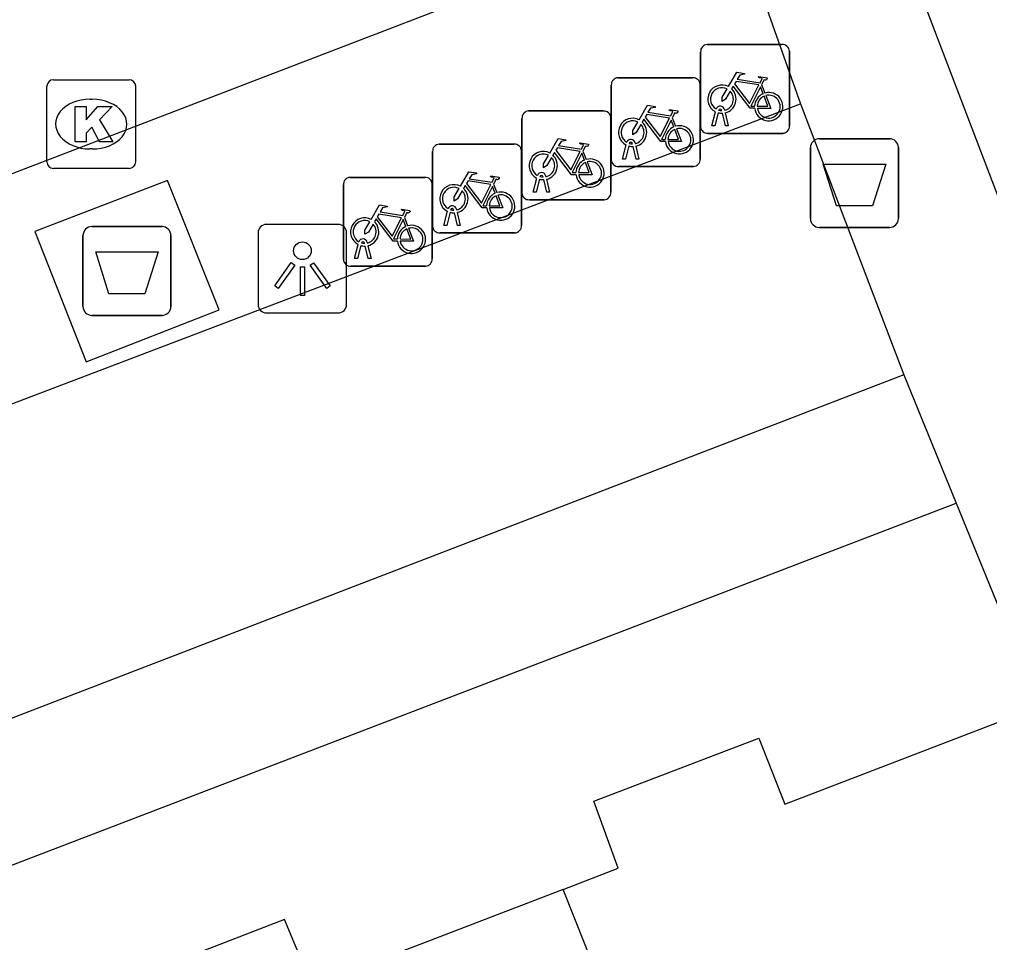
# Model space of a CAD drawing. Extents: x 159265 to 160143, y 383413 to 384319.
# Drawn here: x 159578.86 to 159589.78, y 383669.41 to 383679.81 of the extents above; entities that cross this region are included whole.
import ezdxf

# ---------------------------------------------------------------- set-up
doc = ezdxf.new("R2010")
doc.units = 0
for name, color, linetype in [('IMGEO_Afval_apart_plaats', 7, 'Continuous'), ('IMGEO_Afvalbak', 7, 'Continuous'), ('IMGEO_Fietsenrek', 7, 'Continuous'), ('IMGEO_Kolk', 7, 'Continuous'), ('IMGEO_Lichtpunt', 7, 'Continuous'), ('IMGEO_Muur', 7, 'Continuous'), ('IMGEO_Pand', 7, 'Continuous'), ('IMGEO_Voetpad_gesloten', 7, 'Continuous'), ('IMGEO_Voetpad_open', 7, 'Continuous')]:
    doc.layers.add(name, color=color, linetype=linetype)

msp = doc.modelspace()

# ---------------------------------------------------------------- linework, layer by layer
at = {"layer": 'IMGEO_Afval_apart_plaats'}
for p, q in [((159579.575, 383676.577), (159579.575, 383677.377)), ((159579.575, 383677.377), (159579.575, 383676.577)), ((159579.675, 383677.477), (159580.465, 383677.477)), ((159580.465, 383677.477), (159579.675, 383677.477)), ((159580.565, 383677.377), (159580.565, 383676.577)), ((159580.565, 383676.577), (159580.565, 383677.377)), ((159580.465, 383676.477), (159579.675, 383676.477)), ((159579.675, 383676.477), (159580.465, 383676.477))]:
    msp.add_line(p, q, dxfattribs=at)
msp.add_lwpolyline([(159579.718, 383677.191), (159580.422, 383677.191), (159580.273, 383676.721), (159579.867, 383676.721), (159579.718, 383677.191)], dxfattribs=at)
for centre, start, end in [((159579.675, 383677.377), 90, 180), ((159579.675, 383677.377), 90, 180), ((159580.465, 383677.377), 0, 90), ((159580.465, 383677.377), 360, 90), ((159579.675, 383676.577), 180, 270), ((159579.675, 383676.577), 180, 270), ((159580.465, 383676.577), 270, 0), ((159580.465, 383676.577), 270, 0)]:
    msp.add_arc(centre, 0.1, start, end, dxfattribs=at)
at = {"layer": 'IMGEO_Afvalbak'}
for p, q in [((159587.867, 383678.467), (159588.657, 383678.467)), ((159588.657, 383678.467), (159587.867, 383678.467)), ((159587.767, 383677.567), (159587.767, 383678.367)), ((159587.767, 383678.367), (159587.767, 383677.567)), ((159588.757, 383678.367), (159588.757, 383677.567)), ((159588.757, 383677.567), (159588.757, 383678.367)), ((159588.657, 383677.467), (159587.867, 383677.467)), ((159587.867, 383677.467), (159588.657, 383677.467))]:
    msp.add_line(p, q, dxfattribs=at)
msp.add_lwpolyline([(159587.91, 383678.181), (159588.614, 383678.181), (159588.465, 383677.711), (159588.059, 383677.711), (159587.91, 383678.181)], dxfattribs=at)
for centre, start, end in [((159587.867, 383678.367), 90, 180), ((159587.867, 383678.367), 90, 180), ((159588.657, 383678.367), 0, 90), ((159588.657, 383678.367), 360, 90), ((159587.867, 383677.567), 180, 270), ((159587.867, 383677.567), 180, 270), ((159588.657, 383677.567), 270, 0), ((159588.657, 383677.567), 270, 0)]:
    msp.add_arc(centre, 0.1, start, end, dxfattribs=at)
at = {"layer": 'IMGEO_Fietsenrek'}
for p, q in [((159586.605, 383679.528), (159587.446, 383679.528)), ((159587.446, 383679.528), (159586.605, 383679.528)), ((159587.53, 383679.453), (159587.53, 383678.612)), ((159587.53, 383678.612), (159587.53, 383679.453)), ((159586.53, 383678.603), (159586.53, 383679.444)), ((159586.53, 383679.444), (159586.53, 383678.603)), ((159585.599, 383679.154), (159586.44, 383679.154)), ((159586.44, 383679.154), (159585.599, 383679.154)), ((159585.524, 383678.229), (159585.524, 383679.07)), ((159585.524, 383679.07), (159585.524, 383678.229)), ((159586.524, 383679.079), (159586.524, 383678.238)), ((159586.524, 383678.238), (159586.524, 383679.079)), ((159587.217, 383679.077), (159587.253, 383678.982)), ((159586.799, 383678.795), (159586.8, 383678.788)), ((159584.518, 383677.855), (159584.518, 383678.696)), ((159584.518, 383678.696), (159584.518, 383677.855)), ((159584.593, 383678.78), (159585.434, 383678.78)), ((159585.434, 383678.78), (159584.593, 383678.78)), ((159585.518, 383678.705), (159585.518, 383677.864)), ((159585.518, 383677.864), (159585.518, 383678.705)), ((159586.211, 383678.703), (159586.247, 383678.608)), ((159586.657, 383678.612), (159586.696, 383678.772)), ((159586.726, 383678.76), (159586.691, 383678.612)), ((159586.768, 383678.784), (159586.767, 383678.788)), ((159586.809, 383678.612), (159586.775, 383678.754)), ((159586.807, 383678.758), (159586.842, 383678.612)), ((159586.691, 383678.612), (159586.657, 383678.612)), ((159586.842, 383678.612), (159586.809, 383678.612)), ((159587.455, 383678.528), (159586.614, 383678.528)), ((159586.614, 383678.528), (159587.455, 383678.528)), ((159583.587, 383678.406), (159584.428, 383678.406)), ((159584.428, 383678.406), (159583.587, 383678.406)), ((159585.651, 383678.238), (159585.69, 383678.398)), ((159585.72, 383678.386), (159585.685, 383678.238)), ((159585.762, 383678.41), (159585.761, 383678.414)), ((159585.803, 383678.238), (159585.769, 383678.38)), ((159585.793, 383678.421), (159585.794, 383678.414)), ((159585.801, 383678.384), (159585.836, 383678.238)), ((159583.512, 383677.481), (159583.512, 383678.322)), ((159583.512, 383678.322), (159583.512, 383677.481)), ((159584.512, 383678.331), (159584.512, 383677.49)), ((159584.512, 383677.49), (159584.512, 383678.331)), ((159585.205, 383678.329), (159585.241, 383678.234)), ((159586.449, 383678.154), (159585.608, 383678.154)), ((159585.608, 383678.154), (159586.449, 383678.154)), ((159585.685, 383678.238), (159585.651, 383678.238)), ((159585.836, 383678.238), (159585.803, 383678.238)), ((159582.582, 383678.032), (159583.423, 383678.032)), ((159583.423, 383678.032), (159582.582, 383678.032)), ((159584.756, 383678.036), (159584.755, 383678.04)), ((159584.787, 383678.047), (159584.788, 383678.04)), ((159582.507, 383677.107), (159582.507, 383677.948)), ((159582.507, 383677.948), (159582.507, 383677.107)), ((159583.507, 383677.957), (159583.507, 383677.116)), ((159583.507, 383677.116), (159583.507, 383677.957)), ((159584.199, 383677.955), (159584.235, 383677.86)), ((159584.645, 383677.864), (159584.684, 383678.024)), ((159584.714, 383678.012), (159584.679, 383677.864)), ((159584.797, 383677.864), (159584.763, 383678.006)), ((159584.795, 383678.01), (159584.83, 383677.864)), ((159584.679, 383677.864), (159584.645, 383677.864)), ((159584.83, 383677.864), (159584.797, 383677.864)), ((159585.443, 383677.78), (159584.602, 383677.78)), ((159584.602, 383677.78), (159585.443, 383677.78)), ((159583.639, 383677.49), (159583.678, 383677.65)), ((159583.708, 383677.638), (159583.673, 383677.49)), ((159583.75, 383677.662), (159583.749, 383677.666)), ((159583.791, 383677.49), (159583.757, 383677.632)), ((159583.781, 383677.673), (159583.782, 383677.666)), ((159583.789, 383677.636), (159583.824, 383677.49)), ((159583.194, 383677.581), (159583.23, 383677.486)), ((159583.673, 383677.49), (159583.639, 383677.49)), ((159583.824, 383677.49), (159583.791, 383677.49)), ((159584.437, 383677.406), (159583.596, 383677.406)), ((159583.596, 383677.406), (159584.437, 383677.406)), ((159582.634, 383677.116), (159582.673, 383677.276)), ((159582.703, 383677.264), (159582.668, 383677.116)), ((159582.745, 383677.288), (159582.744, 383677.292)), ((159582.776, 383677.299), (159582.777, 383677.292)), ((159582.784, 383677.262), (159582.819, 383677.116)), ((159582.786, 383677.116), (159582.752, 383677.258)), ((159582.668, 383677.116), (159582.634, 383677.116)), ((159582.819, 383677.116), (159582.786, 383677.116)), ((159583.432, 383677.032), (159582.591, 383677.032)), ((159582.591, 383677.032), (159583.432, 383677.032))]:
    msp.add_line(p, q, dxfattribs=at)
for points in [[(159586.843, 383679.054), (159586.938, 383679.218), (159587.024, 383679.204), (159587.026, 383679.195), (159586.97, 383679.184), (159586.943, 383679.139), (159587.199, 383679.098)], [(159587.199, 383679.098), (159587.224, 383679.147), (159587.218, 383679.151), (159587.195, 383679.155), (159587.183, 383679.162), (159587.182, 383679.165), (159587.184, 383679.17), (159587.279, 383679.155), (159587.281, 383679.145), (159587.271, 383679.132), (159587.259, 383679.126), (159587.245, 383679.132), (159587.217, 383679.077)], [(159586.864, 383679.002), (159586.812, 383678.912), (159586.772, 383678.887), (159586.773, 383678.934), (159586.828, 383679.028)], [(159587.139, 383678.81), (159587.089, 383678.81), (159586.898, 383679.061), (159586.879, 383679.029)], [(159587.186, 383679.073), (159586.929, 383679.114), (159586.912, 383679.085), (159587.079, 383678.865), (159587.186, 383679.073)], [(159587.234, 383678.975), (159587.204, 383679.052), (159587.095, 383678.834), (159587.138, 383678.834)], [(159587.168, 383678.834), (159587.288, 383678.833), (159587.244, 383678.947)], [(159587.264, 383678.954), (159587.319, 383678.809), (159587.169, 383678.809)], [(159585.837, 383678.68), (159585.932, 383678.844), (159586.018, 383678.83), (159586.02, 383678.821), (159585.964, 383678.81), (159585.937, 383678.765), (159586.193, 383678.724)], [(159586.193, 383678.724), (159586.218, 383678.773), (159586.212, 383678.777), (159586.189, 383678.781), (159586.177, 383678.788), (159586.176, 383678.791), (159586.178, 383678.796), (159586.273, 383678.781), (159586.275, 383678.771), (159586.265, 383678.758), (159586.253, 383678.752), (159586.239, 383678.758), (159586.211, 383678.703)], [(159586.133, 383678.436), (159586.083, 383678.436), (159585.892, 383678.687), (159585.873, 383678.655)], [(159586.18, 383678.699), (159585.923, 383678.74), (159585.906, 383678.711), (159586.073, 383678.491), (159586.18, 383678.699)], [(159585.858, 383678.628), (159585.806, 383678.538), (159585.766, 383678.513), (159585.767, 383678.56), (159585.822, 383678.654)], [(159586.228, 383678.601), (159586.198, 383678.678), (159586.089, 383678.46), (159586.132, 383678.46)], [(159586.258, 383678.58), (159586.313, 383678.435), (159586.163, 383678.435)], [(159584.831, 383678.306), (159584.926, 383678.47), (159585.012, 383678.456), (159585.014, 383678.447), (159584.958, 383678.436), (159584.931, 383678.391), (159585.187, 383678.35)], [(159586.162, 383678.46), (159586.282, 383678.459), (159586.238, 383678.573)], [(159585.174, 383678.325), (159584.917, 383678.366), (159584.9, 383678.337), (159585.067, 383678.117), (159585.174, 383678.325)], [(159585.187, 383678.35), (159585.212, 383678.399), (159585.206, 383678.403), (159585.183, 383678.407), (159585.171, 383678.414), (159585.17, 383678.417), (159585.172, 383678.422), (159585.267, 383678.407), (159585.269, 383678.397), (159585.259, 383678.384), (159585.247, 383678.378), (159585.233, 383678.384), (159585.205, 383678.329)], [(159584.852, 383678.254), (159584.8, 383678.164), (159584.76, 383678.139), (159584.761, 383678.186), (159584.816, 383678.28)], [(159585.127, 383678.062), (159585.077, 383678.062), (159584.886, 383678.313), (159584.867, 383678.281)], [(159585.222, 383678.227), (159585.192, 383678.304), (159585.083, 383678.086), (159585.126, 383678.086)], [(159585.156, 383678.086), (159585.276, 383678.085), (159585.232, 383678.199)], [(159585.252, 383678.206), (159585.307, 383678.061), (159585.157, 383678.061)], [(159583.825, 383677.932), (159583.92, 383678.096), (159584.006, 383678.082), (159584.008, 383678.073), (159583.952, 383678.062), (159583.925, 383678.017), (159584.181, 383677.976)], [(159584.181, 383677.976), (159584.206, 383678.025), (159584.2, 383678.029), (159584.177, 383678.033), (159584.165, 383678.04), (159584.164, 383678.043), (159584.166, 383678.048), (159584.261, 383678.033), (159584.263, 383678.023), (159584.253, 383678.01), (159584.241, 383678.004), (159584.227, 383678.01), (159584.199, 383677.955)], [(159584.121, 383677.688), (159584.071, 383677.688), (159583.88, 383677.939), (159583.861, 383677.907)], [(159584.168, 383677.951), (159583.911, 383677.992), (159583.894, 383677.963), (159584.061, 383677.743), (159584.168, 383677.951)], [(159584.216, 383677.853), (159584.186, 383677.93), (159584.077, 383677.712), (159584.12, 383677.712)], [(159583.846, 383677.88), (159583.794, 383677.79), (159583.754, 383677.765), (159583.755, 383677.812), (159583.81, 383677.906)], [(159584.15, 383677.712), (159584.27, 383677.711), (159584.226, 383677.825)], [(159584.246, 383677.832), (159584.301, 383677.687), (159584.151, 383677.687)], [(159582.82, 383677.558), (159582.915, 383677.722), (159583.001, 383677.708), (159583.003, 383677.699), (159582.947, 383677.688), (159582.92, 383677.643), (159583.176, 383677.602)], [(159583.163, 383677.577), (159582.906, 383677.618), (159582.889, 383677.589), (159583.056, 383677.369), (159583.163, 383677.577)], [(159583.176, 383677.602), (159583.201, 383677.651), (159583.195, 383677.655), (159583.172, 383677.659), (159583.16, 383677.666), (159583.159, 383677.669), (159583.161, 383677.674), (159583.256, 383677.659), (159583.258, 383677.649), (159583.248, 383677.636), (159583.236, 383677.63), (159583.222, 383677.636), (159583.194, 383677.581)], [(159582.841, 383677.506), (159582.789, 383677.416), (159582.749, 383677.391), (159582.75, 383677.438), (159582.805, 383677.532)], [(159583.116, 383677.314), (159583.066, 383677.314), (159582.875, 383677.565), (159582.856, 383677.533)], [(159583.211, 383677.479), (159583.181, 383677.556), (159583.072, 383677.338), (159583.115, 383677.338)], [(159583.145, 383677.338), (159583.265, 383677.337), (159583.221, 383677.451)], [(159583.241, 383677.458), (159583.296, 383677.313), (159583.146, 383677.313)]]:
    msp.add_lwpolyline(points, dxfattribs=at)
for centre, radius, start, end in [((159586.608, 383679.45), 0.0779, 92.4484, 184.2845), ((159586.608, 383679.45), 0.0779, 92.4484, 184.2845), ((159587.452, 383679.45), 0.0779, 2.4484, 94.2845), ((159587.452, 383679.45), 0.0779, 2.4484, 94.2845), ((159585.602, 383679.076), 0.0779, 92.4484, 184.2845), ((159585.602, 383679.076), 0.0779, 92.4484, 184.2845), ((159586.446, 383679.076), 0.0779, 2.4484, 94.2845), ((159586.446, 383679.076), 0.0779, 2.4484, 94.2845), ((159586.77, 383678.913), 0.159, 62.6766, 242.1369), ((159586.77, 383678.913), 0.129, 63.3192, 238.903), ((159586.77, 383678.913), 0.159, 283.5766, 46.6042), ((159586.77, 383678.913), 0.129, 283.6043, 43.4302), ((159587.297, 383678.829), 0.159, 113.3408, 178.3217), ((159587.297, 383678.829), 0.159, 187.0065, 105.7708), ((159587.297, 383678.829), 0.129, 113.923, 177.9556), ((159587.297, 383678.829), 0.129, 188.6715, 104.5883), ((159586.75, 383678.784), 0.0499, 12.8025, 158.6934), ((159586.75, 383678.784), 0.0174, 12.8025, 163.4502), ((159584.596, 383678.702), 0.0779, 92.4484, 184.2845), ((159584.596, 383678.702), 0.0779, 92.4484, 184.2845), ((159585.44, 383678.702), 0.0779, 2.4484, 94.2845), ((159585.44, 383678.702), 0.0779, 2.4484, 94.2845), ((159585.764, 383678.539), 0.159, 62.6766, 242.1369), ((159586.77, 383678.913), 0.159, 253.9967, 271.7867), ((159586.77, 383678.913), 0.129, 253.415, 269.0204), ((159585.764, 383678.539), 0.129, 63.3192, 238.903), ((159585.764, 383678.539), 0.129, 283.6043, 43.4302), ((159585.764, 383678.539), 0.159, 283.5766, 46.6042), ((159586.291, 383678.455), 0.159, 113.3408, 178.3217), ((159586.291, 383678.455), 0.159, 187.0065, 105.7708), ((159586.291, 383678.455), 0.129, 188.6715, 104.5883), ((159586.608, 383678.606), 0.0779, 182.4484, 274.2845), ((159586.608, 383678.606), 0.0779, 182.4484, 274.2845), ((159587.452, 383678.606), 0.0779, 272.4484, 4.2845), ((159587.452, 383678.606), 0.0779, 272.4484, 4.2845), ((159586.291, 383678.455), 0.129, 113.923, 177.9556), ((159583.59, 383678.328), 0.0779, 92.4484, 184.2845), ((159583.59, 383678.328), 0.0779, 92.4484, 184.2845), ((159584.434, 383678.328), 0.0779, 2.4484, 94.2845), ((159584.434, 383678.328), 0.0779, 2.4484, 94.2845), ((159585.744, 383678.41), 0.0499, 12.8025, 158.6934), ((159585.764, 383678.539), 0.159, 253.9967, 271.7867), ((159585.744, 383678.41), 0.0174, 12.8025, 163.4502), ((159585.764, 383678.539), 0.129, 253.415, 269.0204), ((159584.758, 383678.165), 0.159, 62.6766, 242.1369), ((159584.758, 383678.165), 0.129, 63.3192, 238.903), ((159584.758, 383678.165), 0.129, 283.6043, 43.4302), ((159584.758, 383678.165), 0.159, 283.5766, 46.6042), ((159585.285, 383678.081), 0.159, 113.3408, 178.3217), ((159585.285, 383678.081), 0.159, 187.0065, 105.7708), ((159585.285, 383678.081), 0.129, 113.923, 177.9556), ((159585.285, 383678.081), 0.129, 188.6715, 104.5883), ((159585.602, 383678.232), 0.0779, 182.4484, 274.2845), ((159585.602, 383678.232), 0.0779, 182.4484, 274.2845), ((159586.446, 383678.232), 0.0779, 272.4484, 4.2845), ((159586.446, 383678.232), 0.0779, 272.4484, 4.2845), ((159582.585, 383677.954), 0.0779, 92.4484, 184.2845), ((159582.585, 383677.954), 0.0779, 92.4484, 184.2845), ((159583.429, 383677.954), 0.0779, 2.4484, 94.2845), ((159583.429, 383677.954), 0.0779, 2.4484, 94.2845), ((159584.738, 383678.036), 0.0499, 12.8025, 158.6934), ((159584.738, 383678.036), 0.0174, 12.8025, 163.4502), ((159584.758, 383678.165), 0.129, 253.415, 269.0204), ((159583.752, 383677.791), 0.159, 62.6766, 242.1369), ((159583.752, 383677.791), 0.129, 63.3192, 238.903), ((159584.758, 383678.165), 0.159, 253.9967, 271.7867), ((159583.752, 383677.791), 0.129, 283.6043, 43.4302), ((159583.752, 383677.791), 0.159, 283.5766, 46.6042), ((159584.279, 383677.707), 0.159, 113.3408, 178.3217), ((159584.279, 383677.707), 0.159, 187.0065, 105.7708), ((159584.279, 383677.707), 0.129, 113.923, 177.9556), ((159584.279, 383677.707), 0.129, 188.6715, 104.5883), ((159584.596, 383677.858), 0.0779, 182.4484, 274.2845), ((159584.596, 383677.858), 0.0779, 182.4484, 274.2845), ((159585.44, 383677.858), 0.0779, 272.4484, 4.2845), ((159585.44, 383677.858), 0.0779, 272.4484, 4.2845), ((159583.732, 383677.662), 0.0499, 12.8025, 158.6934), ((159583.752, 383677.791), 0.159, 253.9967, 271.7867), ((159583.732, 383677.662), 0.0174, 12.8025, 163.4502), ((159583.752, 383677.791), 0.129, 253.415, 269.0204), ((159582.747, 383677.417), 0.159, 62.6766, 242.1369), ((159582.747, 383677.417), 0.129, 63.3192, 238.903), ((159582.747, 383677.417), 0.129, 283.6043, 43.4302), ((159582.747, 383677.417), 0.159, 283.5766, 46.6042), ((159583.274, 383677.333), 0.159, 187.0065, 105.7708), ((159583.59, 383677.484), 0.0779, 182.4484, 274.2845), ((159583.59, 383677.484), 0.0779, 182.4484, 274.2845), ((159584.434, 383677.484), 0.0779, 272.4484, 4.2845), ((159584.434, 383677.484), 0.0779, 272.4484, 4.2845), ((159583.274, 383677.333), 0.159, 113.3408, 178.3217), ((159583.274, 383677.333), 0.129, 113.923, 177.9556), ((159583.274, 383677.333), 0.129, 188.6715, 104.5883), ((159582.727, 383677.288), 0.0499, 12.8025, 158.6934), ((159582.747, 383677.417), 0.159, 253.9967, 271.7867), ((159582.727, 383677.288), 0.0174, 12.8025, 163.4502), ((159582.747, 383677.417), 0.129, 253.415, 269.0204), ((159582.585, 383677.11), 0.0779, 182.4484, 274.2845), ((159582.585, 383677.11), 0.0779, 182.4484, 274.2845), ((159583.429, 383677.11), 0.0779, 272.4484, 4.2845), ((159583.429, 383677.11), 0.0779, 272.4484, 4.2845)]:
    msp.add_arc(centre, radius, start, end, dxfattribs=at)
at = {"layer": 'IMGEO_Kolk'}
for p, q in [((159579.242, 383679.132), (159580.094, 383679.132)), ((159579.167, 383678.206), (159579.167, 383679.058)), ((159580.168, 383679.058), (159580.168, 383678.206)), ((159579.655, 383678.912), (159579.68, 383678.912)), ((159579.678, 383678.352), (159579.653, 383678.352)), ((159580.094, 383678.132), (159579.242, 383678.132))]:
    msp.add_line(p, q, dxfattribs=at)
for points in [[(159579.242, 383679.132), (159580.094, 383679.132)], [(159579.167, 383678.206), (159579.167, 383679.058)], [(159580.168, 383679.058), (159580.168, 383678.206)], [(159579.488, 383678.832), (159579.611, 383678.832), (159579.611, 383678.681), (159579.741, 383678.832), (159579.905, 383678.832), (159579.759, 383678.681), (159579.912, 383678.432), (159579.76, 383678.432), (159579.675, 383678.596), (159579.611, 383678.529), (159579.611, 383678.432), (159579.488, 383678.432), (159579.488, 383678.832)], [(159580.094, 383678.132), (159579.242, 383678.132)]]:
    msp.add_lwpolyline(points, dxfattribs=at)
for centre, start, end in [((159579.244, 383679.056), 91.552, 178.448), ((159579.244, 383679.056), 91.552, 178.448), ((159580.092, 383679.056), 1.552, 88.448), ((159580.092, 383679.056), 1.552, 88.448), ((159579.244, 383678.208), 181.552, 268.448), ((159579.244, 383678.208), 181.552, 268.448), ((159580.092, 383678.208), 271.552, 358.448), ((159580.092, 383678.208), 271.552, 358.448)]:
    msp.add_arc(centre, 0.0765, start, end, dxfattribs=at)
for centre, major_axis, ratio, start_param, end_param in [((159579.654, 383678.632), (-0.387, 0.002), 0.722429, 4.712389, 7.853982), ((159579.679, 383678.632), (-0.39, 0.002), 0.717154, 1.570796, 4.712389)]:
    msp.add_ellipse(centre, major_axis=major_axis, ratio=ratio, start_param=start_param, end_param=end_param, dxfattribs=at)
at = {"layer": 'IMGEO_Lichtpunt'}
for p, q in [((159582.449, 383677.502), (159581.641, 383677.502)), ((159582.449, 383677.502), (159581.641, 383677.502)), ((159581.547, 383677.407), (159581.547, 383676.6)), ((159581.547, 383677.407), (159581.547, 383676.6)), ((159582.543, 383676.6), (159582.543, 383677.407)), ((159582.543, 383676.6), (159582.543, 383677.407)), ((159581.641, 383676.506), (159582.449, 383676.506)), ((159581.641, 383676.506), (159582.449, 383676.506))]:
    msp.add_line(p, q, dxfattribs=at)
for points in [[(159581.921, 383677.071), (159581.96, 383677.043), (159581.772, 383676.781), (159581.734, 383676.808), (159581.921, 383677.071)], [(159582.133, 383677.043), (159582.171, 383677.07), (159582.358, 383676.808), (159582.319, 383676.78), (159582.133, 383677.043)], [(159582.023, 383677.023), (159582.07, 383677.023), (159582.07, 383676.701), (159582.023, 383676.701), (159582.023, 383677.023)]]:
    msp.add_lwpolyline(points, dxfattribs=at)
msp.add_circle((159582.046, 383677.205), 0.0994, dxfattribs=at)
for centre, start, end in [((159581.641, 383677.407), 90, 180), ((159581.641, 383677.407), 90, 180), ((159582.449, 383677.407), 0, 90), ((159582.449, 383677.407), 0, 90), ((159581.641, 383676.6), 180, 270), ((159581.641, 383676.6), 180, 270), ((159582.449, 383676.6), 270, 0), ((159582.449, 383676.6), 270, 360)]:
    msp.add_arc(centre, 0.0946, start, end, dxfattribs=at)
at = {"layer": 'IMGEO_Muur'}
for points in [[(159573.225, 383673.371), (159587.655, 383678.859)], [(159587.655, 383678.859), (159588.817, 383675.805)], [(159588.817, 383675.805), (159574.404, 383670.256), (159573.225, 383673.371)]]:
    msp.add_lwpolyline(points, dxfattribs=at)
at = {"layer": 'IMGEO_Pand'}
for points in [[(159584.982, 383670.008), (159585.601, 383670.247), (159585.329, 383671.001), (159587.185, 383671.713), (159587.478, 383670.969), (159590.343, 383672.068)], [(159584.982, 383670.008), (159582.156, 383668.921), (159581.846, 383669.668), (159579.991, 383668.953), (159580.271, 383668.198), (159579.598, 383667.929)], [(159589.631, 383656.769), (159588.522, 383659.657), (159589.017, 383659.853), (159584.982, 383670.008)]]:
    msp.add_lwpolyline(points, dxfattribs=at)
at = {"layer": 'IMGEO_Voetpad_gesloten'}
msp.add_lwpolyline([(159580.527, 383677.998), (159579.034, 383677.423), (159579.61, 383675.954), (159581.109, 383676.538), (159580.527, 383677.998)], dxfattribs=at)
at = {"layer": 'IMGEO_Voetpad_open'}
for points in [[(159609.011, 383627.739), (159587.311, 383684.551), (159597.575, 383688.534), (159619.379, 383631.734), (159609.011, 383627.739)], [(159572.321, 383675.598), (159586.835, 383681.173)], [(159586.835, 383681.173), (159587.655, 383678.859)], [(159573.225, 383673.371), (159587.655, 383678.859)], [(159587.655, 383678.859), (159588.817, 383675.805)], [(159588.817, 383675.805), (159574.404, 383670.256), (159573.225, 383673.371)], [(159588.817, 383675.805), (159589.409, 383674.359)], [(159547.388, 383655.597), (159546.608, 383657.945), (159589.409, 383674.359)], [(159589.409, 383674.359), (159590.343, 383672.068)]]:
    msp.add_lwpolyline(points, dxfattribs=at)

doc.saveas('drawing.dxf')
